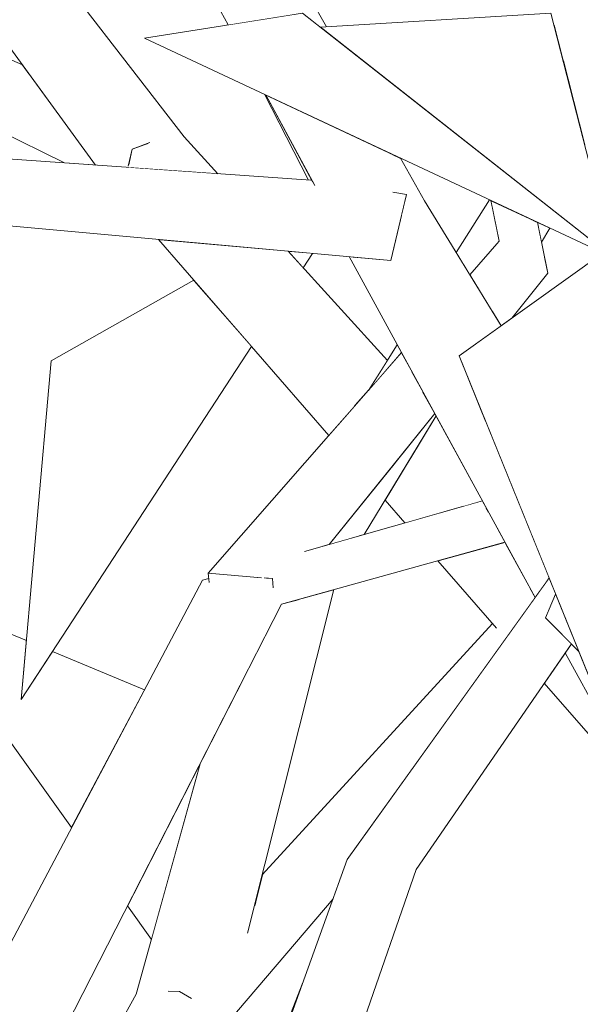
# Model space of a CAD drawing. Extents: x -289599 to -184549, y 66678 to 295474.
# Tile 302 of 656: x -263584 to -263534, y 71981 to 72069. Entities that reach past the tile are written whole.
import ezdxf

# ---------------------------------------------------------------- set-up
doc = ezdxf.new("R2010")
doc.units = 0
doc.header["$MEASUREMENT"] = 0
doc.linetypes.add('Wipeout_Contour', pattern=[1000, 0, -1000])
doc.layers.add('arch drzewa', color=8, linetype='Continuous')
doc.layers.add('arch drzewa_Nr_Pióra__4', color=8, linetype='Continuous', lineweight=9)

msp = doc.modelspace()

# ---------------------------------------------------------------- wipeouts: each hides what was drawn before it
at = {"color": 254, "linetype": 'Wipeout_Contour', "lineweight": 0, "ltscale": 1281790.423298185}
msp.add_wipeout([(-263547.109, 72087.128), (-263523.987, 72054.096), (-263523.851, 72054.583), (-263544.403, 72088.351)], dxfattribs=at).dxf.layer = 'arch drzewa'
at = {"color": 254, "linetype": 'Wipeout_Contour', "lineweight": 0, "ltscale": 1922809.353040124}
msp.add_wipeout([(-263562.347, 72062.684), (-263558.38, 72054.965), (-263558.184, 72054.951), (-263558.102, 72054.844), (-263557.943, 72054.701), (-263562.218, 72062.624)], dxfattribs=at).dxf.layer = 'arch drzewa'
at = {"color": 254, "linetype": 'Wipeout_Contour', "lineweight": 0, "ltscale": 961435.259137}
msp.add_wipeout([(-263574.784, 72056.127), (-263566.546, 72055.543), (-263569.553, 72058.852)], dxfattribs=at).dxf.layer = 'arch drzewa'
at = {"color": 254, "linetype": 'Wipeout_Contour', "lineweight": 0, "ltscale": 1602227.295379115}
msp.add_wipeout([(-263541.835, 72043.134), (-263541.062, 72041.873), (-263540.098, 72042.563), (-263536.841, 72046.601), (-263537.464, 72049.164)], dxfattribs=at).dxf.layer = 'arch drzewa'
at = {"color": 254, "linetype": 'Wipeout_Contour', "lineweight": 0, "ltscale": 961355.464758}
msp.add_wipeout([(-263558.879, 71982.828), (-263574.286, 71943.141), (-263572.774, 71944.414)], dxfattribs=at).dxf.layer = 'arch drzewa'

# ---------------------------------------------------------------- next in the draw order: wipeouts: each hides what was drawn before it
at = {"color": 254, "linetype": 'Wipeout_Contour', "lineweight": 0, "ltscale": 961518.610335}
msp.add_wipeout([(-263604.393, 72095.666), (-263569.553, 72058.852), (-263601.723, 72100.428)], dxfattribs=at).dxf.layer = 'arch drzewa'
at = {"color": 254, "linetype": 'Wipeout_Contour', "lineweight": 0, "ltscale": 961339.291783}
msp.add_wipeout([(-263542.042, 72043.472), (-263541.835, 72043.134), (-263537.464, 72049.164)], dxfattribs=at).dxf.layer = 'arch drzewa'
at = {"color": 254, "linetype": 'Wipeout_Contour', "lineweight": 0, "ltscale": 1281781.228974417}
msp.add_wipeout([(-263554.884, 71993.873), (-263564.74, 71951.173), (-263562.579, 71952.992), (-263548.695, 71992.986)], dxfattribs=at).dxf.layer = 'arch drzewa'

# ---------------------------------------------------------------- next in the draw order: wipeouts: each hides what was drawn before it
at = {"color": 254, "linetype": 'Wipeout_Contour', "lineweight": 0, "ltscale": 1282064.002455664}
msp.add_wipeout([(-263624.376, 72083.33), (-263627.165, 72081.892), (-263583.43, 72064.401), (-263584.1, 72065.32)], dxfattribs=at).dxf.layer = 'arch drzewa'
at = {"color": 254, "linetype": 'Wipeout_Contour', "lineweight": 0, "ltscale": 961450.569565}
msp.add_wipeout([(-263578.245, 72059.575), (-263574.246, 72057.751), (-263572.767, 72058.289)], dxfattribs=at).dxf.layer = 'arch drzewa'
at = {"color": 254, "linetype": 'Wipeout_Contour', "lineweight": 0, "ltscale": 1281790.398397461}
msp.add_wipeout([(-263543.58, 72045.982), (-263542.042, 72043.472), (-263537.464, 72049.164), (-263541.228, 72049.484)], dxfattribs=at).dxf.layer = 'arch drzewa'
at = {"color": 254, "linetype": 'Wipeout_Contour', "lineweight": 0, "ltscale": 1281747.390329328}
msp.add_wipeout([(-263548.695, 71992.986), (-263534.734, 72013.263), (-263537.048, 72015.615), (-263536.524, 72016.852)], dxfattribs=at).dxf.layer = 'arch drzewa'
at = {"color": 254, "linetype": 'Wipeout_Contour', "lineweight": 0, "ltscale": 1281796.159768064}
msp.add_wipeout([(-263554.884, 71993.873), (-263572.774, 71944.414), (-263567.654, 71948.721), (-263564.74, 71951.173)], dxfattribs=at).dxf.layer = 'arch drzewa'
at = {"color": 254, "linetype": 'Wipeout_Contour', "lineweight": 0, "ltscale": 1281674.488925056}
msp.add_wipeout([(-263551.277, 71958.253), (-263546.438, 71956.537), (-263512.364, 71980.81), (-263513.814, 71981.684)], dxfattribs=at).dxf.layer = 'arch drzewa'

# ---------------------------------------------------------------- next in the draw order: wipeouts: each hides what was drawn before it
at = {"color": 254, "linetype": 'Wipeout_Contour', "lineweight": 0, "ltscale": 1282013.93323942}
msp.add_wipeout([(-263583.43, 72064.401), (-263627.165, 72081.892), (-263580.734, 72060.71), (-263581.93, 72062.348)], dxfattribs=at).dxf.layer = 'arch drzewa'
at = {"color": 254, "linetype": 'Wipeout_Contour', "lineweight": 0, "ltscale": 961455.108328}
msp.add_wipeout([(-263578.245, 72059.575), (-263577.699, 72059.164), (-263574.246, 72057.751)], dxfattribs=at).dxf.layer = 'arch drzewa'
at = {"color": 254, "linetype": 'Wipeout_Contour', "lineweight": 0, "ltscale": 961334.414714}
msp.add_wipeout([(-263537.792, 72051.18), (-263537.944, 72051.251), (-263536.841, 72046.601)], dxfattribs=at).dxf.layer = 'arch drzewa'
at = {"color": 254, "linetype": 'Wipeout_Contour', "lineweight": 0, "ltscale": 961348.017293}
msp.add_wipeout([(-263541.228, 72049.484), (-263543.875, 72046.463), (-263543.58, 72045.982)], dxfattribs=at).dxf.layer = 'arch drzewa'
at = {"color": 254, "linetype": 'Wipeout_Contour', "lineweight": 0, "ltscale": 961392.91365}
msp.add_wipeout([(-263583.577, 71972.216), (-263560.814, 72016.847), (-263564.022, 72018.777)], dxfattribs=at).dxf.layer = 'arch drzewa'
at = {"color": 254, "linetype": 'Wipeout_Contour', "lineweight": 0, "ltscale": 1602198.277109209}
msp.add_wipeout([(-263554.884, 71993.873), (-263548.695, 71992.986), (-263536.524, 72016.852), (-263536.148, 72017.742), (-263536.736, 72019.196)], dxfattribs=at).dxf.layer = 'arch drzewa'
at = {"color": 254, "linetype": 'Wipeout_Contour', "lineweight": 0, "ltscale": 961247.306822}
msp.add_wipeout([(-263514.819, 71982.29), (-263551.277, 71958.253), (-263513.814, 71981.684)], dxfattribs=at).dxf.layer = 'arch drzewa'

# ---------------------------------------------------------------- next in the draw order: wipeouts: each hides what was drawn before it
at = {"color": 254, "linetype": 'Wipeout_Contour', "lineweight": 0, "ltscale": 1602596.237310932}
msp.add_wipeout([(-263627.165, 72081.892), (-263627.268, 72079.457), (-263627.259, 72079.452), (-263580.417, 72060.277), (-263580.734, 72060.71)], dxfattribs=at).dxf.layer = 'arch drzewa'
at = {"color": 254, "linetype": 'Wipeout_Contour', "lineweight": 0, "ltscale": 1281779.131784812}
msp.add_wipeout([(-263537.944, 72051.251), (-263537.96, 72051.258), (-263537.464, 72049.164), (-263536.841, 72046.601)], dxfattribs=at).dxf.layer = 'arch drzewa'
at = {"color": 254, "linetype": 'Wipeout_Contour', "lineweight": 0, "ltscale": 961343.195595}
msp.add_wipeout([(-263560.814, 72016.847), (-263540.711, 72022.4), (-263541.396, 72023.657)], dxfattribs=at).dxf.layer = 'arch drzewa'
at = {"color": 254, "linetype": 'Wipeout_Contour', "lineweight": 0, "ltscale": 961406.427665}
msp.add_wipeout([(-263564.022, 72018.777), (-263586.945, 71972.988), (-263583.577, 71972.216)], dxfattribs=at).dxf.layer = 'arch drzewa'
at = {"color": 254, "linetype": 'Wipeout_Contour', "lineweight": 0, "ltscale": 961291.179414}
msp.add_wipeout([(-263535.287, 72012.46), (-263537.166, 72009.731), (-263528.132, 71999.345)], dxfattribs=at).dxf.layer = 'arch drzewa'
at = {"color": 254, "linetype": 'Wipeout_Contour', "lineweight": 0, "ltscale": 1281687.127569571}
msp.add_wipeout([(-263552.977, 71961.071), (-263551.277, 71958.253), (-263514.819, 71982.29), (-263516.045, 71983.029)], dxfattribs=at).dxf.layer = 'arch drzewa'

# ---------------------------------------------------------------- next in the draw order: wipeouts: each hides what was drawn before it
at = {"color": 254, "linetype": 'Wipeout_Contour', "lineweight": 0, "ltscale": 1602491.415081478}
msp.add_wipeout([(-263627.268, 72079.455), (-263580.309, 72056.518), (-263577.528, 72056.321), (-263580.248, 72060.045), (-263580.417, 72060.277)], dxfattribs=at).dxf.layer = 'arch drzewa'
at = {"color": 254, "linetype": 'Wipeout_Contour', "lineweight": 0, "ltscale": 961336.269897}
msp.add_wipeout([(-263537.96, 72051.258), (-263538.191, 72051.367), (-263537.464, 72049.164)], dxfattribs=at).dxf.layer = 'arch drzewa'
at = {"color": 254, "linetype": 'Wipeout_Contour', "lineweight": 0, "ltscale": 961323.531417}
msp.add_wipeout([(-263540.711, 72022.4), (-263540.811, 72022.373), (-263540.581, 72022.162)], dxfattribs=at).dxf.layer = 'arch drzewa'
at = {"color": 254, "linetype": 'Wipeout_Contour', "lineweight": 0, "ltscale": 2243269.726652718}
msp.add_wipeout([(-263586.945, 71972.988), (-263564.022, 72018.777), (-263566.939, 72018.932), (-263567.318, 72018.836), (-263567.324, 72018.903), (-263567.329, 72018.953), (-263567.918, 72018.984)], dxfattribs=at).dxf.layer = 'arch drzewa'
at = {"color": 254, "linetype": 'Wipeout_Contour', "lineweight": 0, "ltscale": 2563422.73620597}
msp.add_wipeout([(-263535.287, 72012.46), (-263524.489, 71992.668), (-263522.428, 71994.472), (-263532.035, 72010.519), (-263532.195, 72010.682), (-263532.69, 72009.199), (-263534.056, 72012.574), (-263534.734, 72013.263)], dxfattribs=at).dxf.layer = 'arch drzewa'

# ---------------------------------------------------------------- next in the draw order: wipeouts: each hides what was drawn before it
at = {"color": 254, "linetype": 'Wipeout_Contour', "lineweight": 0, "ltscale": 3204914.97120807}
msp.add_wipeout([(-263585.18, 72111.415), (-263587.918, 72110.249), (-263559.663, 72069.855), (-263558.907, 72069.973), (-263557.296, 72068.705), (-263556.757, 72068.738), (-263581.656, 72112.917), (-263584.584, 72111.669), (-263584.596, 72111.503), (-263585.042, 72111.404)], dxfattribs=at).dxf.layer = 'arch drzewa'
at = {"color": 254, "linetype": 'Wipeout_Contour', "lineweight": 0, "ltscale": 961451.412495}
msp.add_wipeout([(-263574.566, 72056.302), (-263574.246, 72057.751), (-263577.699, 72059.164)], dxfattribs=at).dxf.layer = 'arch drzewa'
at = {"color": 254, "linetype": 'Wipeout_Contour', "lineweight": 0, "ltscale": 1281789.028882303}
msp.add_wipeout([(-263538.191, 72051.367), (-263541.979, 72053.141), (-263541.228, 72049.484), (-263537.464, 72049.164)], dxfattribs=at).dxf.layer = 'arch drzewa'
at = {"color": 254, "linetype": 'Wipeout_Contour', "lineweight": 0, "ltscale": 961350.369707}
msp.add_wipeout([(-263564.022, 72018.777), (-263542.194, 72025.118), (-263542.394, 72025.485)], dxfattribs=at).dxf.layer = 'arch drzewa'
at = {"color": 254, "linetype": 'Wipeout_Contour', "lineweight": 0, "ltscale": 961419.073927}
msp.add_wipeout([(-263567.918, 72018.984), (-263592.505, 71972.604), (-263586.945, 71972.988)], dxfattribs=at).dxf.layer = 'arch drzewa'

# ---------------------------------------------------------------- next in the draw order: wipeouts: each hides what was drawn before it
at = {"color": 254, "linetype": 'Wipeout_Contour', "lineweight": 0, "ltscale": 961457.09767}
msp.add_wipeout([(-263559.663, 72069.855), (-263587.918, 72110.249), (-263565.615, 72068.919)], dxfattribs=at).dxf.layer = 'arch drzewa'
at = {"color": 254, "linetype": 'Wipeout_Contour', "lineweight": 0, "ltscale": 961445.766783}
msp.add_wipeout([(-263572.767, 72058.289), (-263574.246, 72057.751), (-263574.566, 72056.302)], dxfattribs=at).dxf.layer = 'arch drzewa'
at = {"color": 254, "linetype": 'Wipeout_Contour', "lineweight": 0, "ltscale": 1281799.208744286}
msp.add_wipeout([(-263541.832, 72052.425), (-263544.386, 72047.296), (-263543.875, 72046.463), (-263541.228, 72049.484)], dxfattribs=at).dxf.layer = 'arch drzewa'
at = {"color": 254, "linetype": 'Wipeout_Contour', "lineweight": 0, "ltscale": 961334.395307}
msp.add_wipeout([(-263536.663, 72050.651), (-263537.792, 72051.18), (-263537.422, 72049.398)], dxfattribs=at).dxf.layer = 'arch drzewa'
at = {"color": 254, "linetype": 'Wipeout_Contour', "lineweight": 0, "ltscale": 961399.399759}
msp.add_wipeout([(-263567.346, 72019.146), (-263567.918, 72018.984), (-263567.329, 72018.953)], dxfattribs=at).dxf.layer = 'arch drzewa'
at = {"color": 254, "linetype": 'Wipeout_Contour', "lineweight": 0, "ltscale": 2563663.160144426}
msp.add_wipeout([(-263583.757, 71944.614), (-263566.091, 71978.361), (-263566.21, 71979.375), (-263566.404, 71979.381), (-263566.742, 71980.069), (-263566.394, 71980.939), (-263566.52, 71982.011), (-263583.749, 71945.784)], dxfattribs=at).dxf.layer = 'arch drzewa'

# ---------------------------------------------------------------- next in the draw order: linework, layer by layer
at = {"layer": 'arch drzewa_Nr_Pióra__4', "linetype": 'Continuous'}
msp.add_line((-263584.1, 72065.32), (-263624.376, 72083.33), dxfattribs=at)

# ---------------------------------------------------------------- next in the draw order: wipeouts: each hides what was drawn before it
at = {"color": 254, "linetype": 'Wipeout_Contour', "lineweight": 0, "ltscale": 1602253.541013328}
msp.add_wipeout([(-263545.102, 72048.466), (-263544.386, 72047.296), (-263541.832, 72052.425), (-263541.979, 72053.141), (-263542.095, 72053.196)], dxfattribs=at).dxf.layer = 'arch drzewa'
at = {"color": 254, "linetype": 'Wipeout_Contour', "lineweight": 0, "ltscale": 2563656.087186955}
msp.add_wipeout([(-263566.939, 72018.932), (-263564.022, 72018.777), (-263542.394, 72025.485), (-263542.738, 72026.115), (-263558.675, 72021.602), (-263561.189, 72019.667), (-263561.27, 72019.652), (-263562.818, 72019.237)], dxfattribs=at).dxf.layer = 'arch drzewa'
at = {"color": 254, "linetype": 'Wipeout_Contour', "lineweight": 0, "ltscale": 961383.575417}
msp.add_wipeout([(-263583.749, 71945.784), (-263566.52, 71982.011), (-263583.743, 71946.666)], dxfattribs=at).dxf.layer = 'arch drzewa'

# ---------------------------------------------------------------- next in the draw order: wipeouts: each hides what was drawn before it
at = {"color": 254, "linetype": 'Wipeout_Contour', "lineweight": 0, "ltscale": 1922678.047749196}
msp.add_wipeout([(-263523.987, 72054.096), (-263547.109, 72087.128), (-263536.865, 72069.956), (-263536.572, 72069.973), (-263536.345, 72069.084), (-263526.382, 72052.382)], dxfattribs=at).dxf.layer = 'arch drzewa'
at = {"color": 254, "linetype": 'Wipeout_Contour', "lineweight": 0, "ltscale": 1281814.6984815}
msp.add_wipeout([(-263557.122, 72022.041), (-263556.505, 72022.216), (-263547.025, 72033.973), (-263547.647, 72035.114)], dxfattribs=at).dxf.layer = 'arch drzewa'
at = {"color": 254, "linetype": 'Wipeout_Contour', "lineweight": 0, "ltscale": 961381.328434}
msp.add_wipeout([(-263561.369, 72019.444), (-263561.618, 72019.135), (-263561.558, 72018.475)], dxfattribs=at).dxf.layer = 'arch drzewa'
at = {"color": 254, "linetype": 'Wipeout_Contour', "lineweight": 0, "ltscale": 2243226.465630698}
msp.add_wipeout([(-263583.707, 71952.189), (-263583.743, 71946.666), (-263566.52, 71982.011), (-263568.475, 71981.95), (-263568.985, 71981.416), (-263570.537, 71981.886), (-263573.871, 71981.782)], dxfattribs=at).dxf.layer = 'arch drzewa'

# ---------------------------------------------------------------- next in the draw order: wipeouts: each hides what was drawn before it
at = {"color": 254, "linetype": 'Wipeout_Contour', "lineweight": 0, "ltscale": 1281765.165692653}
msp.add_wipeout([(-263526.382, 72052.382), (-263536.345, 72069.084), (-263535.52, 72065.858), (-263526.535, 72052.272)], dxfattribs=at).dxf.layer = 'arch drzewa'
at = {"color": 254, "linetype": 'Wipeout_Contour', "lineweight": 0, "ltscale": 1602278.438011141}
msp.add_wipeout([(-263561.189, 72019.667), (-263558.675, 72021.602), (-263557.122, 72022.041), (-263547.647, 72035.114), (-263548.099, 72035.942)], dxfattribs=at).dxf.layer = 'arch drzewa'
at = {"color": 254, "linetype": 'Wipeout_Contour', "lineweight": 0, "ltscale": 961396.491667}
msp.add_wipeout([(-263583.707, 71952.189), (-263573.871, 71981.782), (-263583.63, 71964.07)], dxfattribs=at).dxf.layer = 'arch drzewa'

# ---------------------------------------------------------------- next in the draw order: wipeouts: each hides what was drawn before it
at = {"color": 254, "linetype": 'Wipeout_Contour', "lineweight": 0, "ltscale": 1281761.852267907}
msp.add_wipeout([(-263526.535, 72052.272), (-263535.52, 72065.858), (-263533.585, 72058.288), (-263529.199, 72050.365)], dxfattribs=at).dxf.layer = 'arch drzewa'
at = {"color": 254, "linetype": 'Wipeout_Contour', "lineweight": 0, "ltscale": 961382.017057}
msp.add_wipeout([(-263561.618, 72019.135), (-263561.369, 72019.444), (-263561.424, 72019.423)], dxfattribs=at).dxf.layer = 'arch drzewa'

# ---------------------------------------------------------------- next in the draw order: wipeouts: each hides what was drawn before it
at = {"color": 254, "linetype": 'Wipeout_Contour', "lineweight": 0, "ltscale": 1281825.549107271}
msp.add_wipeout([(-263561.27, 72019.652), (-263561.189, 72019.667), (-263548.099, 72035.942), (-263549.097, 72037.771)], dxfattribs=at).dxf.layer = 'arch drzewa'

# ---------------------------------------------------------------- next in the draw order: wipeouts: each hides what was drawn before it
at = {"color": 254, "linetype": 'Wipeout_Contour', "lineweight": 0, "ltscale": 1602296.092889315}
msp.add_wipeout([(-263550.016, 72039.455), (-263567.389, 72019.626), (-263562.818, 72019.237), (-263561.27, 72019.652), (-263549.097, 72037.771)], dxfattribs=at).dxf.layer = 'arch drzewa'

# ---------------------------------------------------------------- next in the draw order: wipeouts: each hides what was drawn before it
at = {"color": 254, "linetype": 'Wipeout_Contour', "lineweight": 0, "ltscale": 961366.348712}
msp.add_wipeout([(-263552.989, 72036.061), (-263550.016, 72039.455), (-263550.392, 72040.145)], dxfattribs=at).dxf.layer = 'arch drzewa'
at = {"color": 254, "linetype": 'Wipeout_Contour', "lineweight": 0, "ltscale": 1602260.360377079}
msp.add_wipeout([(-263550.336, 72029.867), (-263553.844, 72022.97), (-263553.368, 72023.105), (-263546.908, 72033.758), (-263547.025, 72033.973)], dxfattribs=at).dxf.layer = 'arch drzewa'
at = {"color": 254, "linetype": 'Wipeout_Contour', "lineweight": 0, "ltscale": 1281859.066812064}
msp.add_wipeout([(-263567.389, 72019.626), (-263567.318, 72018.836), (-263566.939, 72018.932), (-263562.818, 72019.237)], dxfattribs=at).dxf.layer = 'arch drzewa'
at = {"color": 254, "linetype": 'Wipeout_Contour', "lineweight": 0, "ltscale": 961382.542301}
msp.add_wipeout([(-263561.424, 72019.423), (-263562.199, 72019.184), (-263561.618, 72019.135)], dxfattribs=at).dxf.layer = 'arch drzewa'

# ---------------------------------------------------------------- next in the draw order: wipeouts: each hides what was drawn before it
at = {"color": 254, "linetype": 'Wipeout_Contour', "lineweight": 0, "ltscale": 1602313.407981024}
msp.add_wipeout([(-263570.502, 72049.508), (-263554.234, 72034.64), (-263552.989, 72036.061), (-263551.281, 72038.747), (-263560.219, 72048.581)], dxfattribs=at).dxf.layer = 'arch drzewa'
at = {"color": 254, "linetype": 'Wipeout_Contour', "lineweight": 0, "ltscale": 1281790.953315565}
msp.add_wipeout([(-263546.908, 72033.758), (-263549.176, 72030.017), (-263544.393, 72025.646), (-263542.738, 72026.115)], dxfattribs=at).dxf.layer = 'arch drzewa'
at = {"color": 254, "linetype": 'Wipeout_Contour', "lineweight": 0, "ltscale": 961362.722148}
msp.add_wipeout([(-263550.336, 72029.867), (-263556.505, 72022.216), (-263553.844, 72022.97)], dxfattribs=at).dxf.layer = 'arch drzewa'
at = {"color": 254, "linetype": 'Wipeout_Contour', "lineweight": 0, "ltscale": 961382.777222}
msp.add_wipeout([(-263562.199, 72019.184), (-263561.558, 72018.475), (-263561.618, 72019.135)], dxfattribs=at).dxf.layer = 'arch drzewa'

# ---------------------------------------------------------------- next in the draw order: linework, layer by layer
at = {"layer": 'arch drzewa_Nr_Pióra__4', "linetype": 'Continuous'}
msp.add_line((-263561.618, 72019.135), (-263562.35, 72019.197), dxfattribs=at)

# ---------------------------------------------------------------- next in the draw order: wipeouts: each hides what was drawn before it
at = {"color": 254, "linetype": 'Wipeout_Contour', "lineweight": 0, "ltscale": 1281871.163730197}
msp.add_wipeout([(-263571.874, 72049.632), (-263556.542, 72032.006), (-263554.234, 72034.64), (-263570.502, 72049.508)], dxfattribs=at).dxf.layer = 'arch drzewa'
at = {"color": 254, "linetype": 'Wipeout_Contour', "lineweight": 0, "ltscale": 1281799.277155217}
msp.add_wipeout([(-263549.176, 72030.017), (-263551.491, 72026.2), (-263549.702, 72024.143), (-263544.393, 72025.646)], dxfattribs=at).dxf.layer = 'arch drzewa'
at = {"color": 254, "linetype": 'Wipeout_Contour', "lineweight": 0, "ltscale": 1281823.05069554}
msp.add_wipeout([(-263564.819, 71985.62), (-263563.793, 71987.503), (-263556.09, 72018.152), (-263559.274, 72017.272)], dxfattribs=at).dxf.layer = 'arch drzewa'

# ---------------------------------------------------------------- next in the draw order: wipeouts: each hides what was drawn before it
at = {"color": 254, "linetype": 'Wipeout_Contour', "lineweight": 0, "ltscale": 1281824.380195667}
msp.add_wipeout([(-263566.52, 71982.011), (-263566.394, 71980.939), (-263564.819, 71985.62), (-263559.274, 72017.272)], dxfattribs=at).dxf.layer = 'arch drzewa'

# ---------------------------------------------------------------- next in the draw order: wipeouts: each hides what was drawn before it
at = {"color": 254, "linetype": 'Wipeout_Contour', "lineweight": 0, "ltscale": 1281834.600462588}
msp.add_wipeout([(-263564.146, 72010.314), (-263566.52, 71982.011), (-263559.28, 72017.271), (-263560.814, 72016.847)], dxfattribs=at).dxf.layer = 'arch drzewa'

# ---------------------------------------------------------------- next in the draw order: wipeouts: each hides what was drawn before it
at = {"color": 254, "linetype": 'Wipeout_Contour', "lineweight": 0, "ltscale": 2884138.660864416}
msp.add_wipeout([(-263568.135, 72002.492), (-263573.871, 71981.782), (-263570.537, 71981.886), (-263570.909, 71982.035), (-263568.934, 71983.212), (-263568.813, 71983.319), (-263568.475, 71981.95), (-263566.52, 71982.011), (-263564.146, 72010.314)], dxfattribs=at).dxf.layer = 'arch drzewa'

# ---------------------------------------------------------------- next in the draw order: linework, layer by layer
at = {"layer": 'arch drzewa_Nr_Pióra__4', "linetype": 'Continuous'}
msp.add_line((-263583.63, 71964.07), (-263573.871, 71981.782), dxfattribs=at)

# ---------------------------------------------------------------- next in the draw order: wipeouts: each hides what was drawn before it
at = {"color": 254, "linetype": 'Wipeout_Contour', "lineweight": 0, "ltscale": 1602225.93420673}
msp.add_wipeout([(-263538.251, 72017.892), (-263565.554, 71979.355), (-263556.156, 71990.357), (-263554.884, 71993.873), (-263538, 72017.432)], dxfattribs=at).dxf.layer = 'arch drzewa'
at = {"color": 254, "linetype": 'Wipeout_Contour', "lineweight": 0, "ltscale": 1281835.046417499}
msp.add_wipeout([(-263569.967, 71982.006), (-263568.985, 71981.416), (-263568.475, 71981.95), (-263568.813, 71983.319)], dxfattribs=at).dxf.layer = 'arch drzewa'

# ---------------------------------------------------------------- next in the draw order: wipeouts: each hides what was drawn before it
at = {"color": 254, "linetype": 'Wipeout_Contour', "lineweight": 0, "ltscale": 2563605.103885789}
msp.add_wipeout([(-263566.742, 71980.069), (-263565.554, 71979.355), (-263538.251, 72017.892), (-263538.32, 72018.019), (-263563.255, 71989.644), (-263563.793, 71987.503), (-263564.819, 71985.62), (-263566.394, 71980.939)], dxfattribs=at).dxf.layer = 'arch drzewa'
at = {"color": 254, "linetype": 'Wipeout_Contour', "lineweight": 0, "ltscale": 961377.552906}
msp.add_wipeout([(-263569.967, 71982.006), (-263568.813, 71983.319), (-263568.934, 71983.212)], dxfattribs=at).dxf.layer = 'arch drzewa'

# ---------------------------------------------------------------- next in the draw order: wipeouts: each hides what was drawn before it
at = {"color": 254, "linetype": 'Wipeout_Contour', "lineweight": 0, "ltscale": 1922666.85906583}
msp.add_wipeout([(-263563.184, 71989.927), (-263563.255, 71989.644), (-263538.32, 72018.019), (-263538.434, 72018.228), (-263541.484, 72014.696), (-263541.731, 72014.979)], dxfattribs=at).dxf.layer = 'arch drzewa'
at = {"color": 254, "linetype": 'Wipeout_Contour', "lineweight": 0, "ltscale": 961378.637759}
msp.add_wipeout([(-263568.934, 71983.212), (-263570.909, 71982.035), (-263569.967, 71982.006)], dxfattribs=at).dxf.layer = 'arch drzewa'

# ---------------------------------------------------------------- next in the draw order: linework, layer by layer
at = {"layer": 'arch drzewa_Nr_Pióra__4', "linetype": 'Continuous'}
msp.add_line((-263561.543, 72018.303), (-263561.618, 72019.135), dxfattribs=at)

# ---------------------------------------------------------------- next in the draw order: wipeouts: each hides what was drawn before it
at = {"color": 254, "linetype": 'Wipeout_Contour', "lineweight": 0, "ltscale": 1281790.709637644}
msp.add_wipeout([(-263562.534, 71992.514), (-263563.184, 71989.927), (-263541.731, 72014.979), (-263541.837, 72015.101)], dxfattribs=at).dxf.layer = 'arch drzewa'
at = {"color": 254, "linetype": 'Wipeout_Contour', "lineweight": 0, "ltscale": 1281838.293631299}
msp.add_wipeout([(-263570.909, 71982.035), (-263570.537, 71981.886), (-263568.985, 71981.416), (-263569.967, 71982.006)], dxfattribs=at).dxf.layer = 'arch drzewa'

# ---------------------------------------------------------------- next in the draw order: linework, layer by layer
at = {"layer": 'arch drzewa_Nr_Pióra__4', "linetype": 'Continuous'}
for p, q in [((-263562.579, 71952.992), (-263548.695, 71992.986)), ((-263565.554, 71979.355), (-263556.156, 71990.357)), ((-263574.286, 71943.141), (-263558.879, 71982.828)), ((-263569.967, 71982.006), (-263570.986, 71982.037)), ((-263568.911, 71981.372), (-263569.967, 71982.006))]:
    msp.add_line(p, q, dxfattribs=at)

# ---------------------------------------------------------------- next in the draw order: wipeouts: each hides what was drawn before it
at = {"color": 254, "linetype": 'Wipeout_Contour', "lineweight": 0, "ltscale": 1281906.452450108}
msp.add_wipeout([(-263584.222, 72008.264), (-263563.489, 72039.993), (-263568.699, 72045.982), (-263581.513, 72038.727)], dxfattribs=at).dxf.layer = 'arch drzewa'
at = {"color": 254, "linetype": 'Wipeout_Contour', "lineweight": 0, "ltscale": 1602207.665304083}
msp.add_wipeout([(-263546.738, 72020.735), (-263541.484, 72014.696), (-263538.434, 72018.228), (-263540.581, 72022.162), (-263540.811, 72022.373)], dxfattribs=at).dxf.layer = 'arch drzewa'

# ---------------------------------------------------------------- next in the draw order: linework, layer by layer
at = {"layer": 'arch drzewa_Nr_Pióra__4', "linetype": 'Continuous'}
for p, q in [((-263581.513, 72038.727), (-263568.699, 72045.982)), ((-263567.389, 72019.626), (-263567.313, 72018.781)), ((-263562.6, 72019.218), (-263567.389, 72019.626)), ((-263567.918, 72018.984), (-263567.346, 72019.146)), ((-263563.852, 71987.27), (-263556.09, 72018.152))]:
    msp.add_line(p, q, dxfattribs=at)

# ---------------------------------------------------------------- next in the draw order: wipeouts: each hides what was drawn before it
at = {"color": 254, "linetype": 'Wipeout_Contour', "lineweight": 0, "ltscale": 1281795.095387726}
msp.add_wipeout([(-263554.513, 72048.067), (-263537.005, 72018.821), (-263536.958, 72018.886), (-263554.313, 72048.049)], dxfattribs=at).dxf.layer = 'arch drzewa'
at = {"color": 254, "linetype": 'Wipeout_Contour', "lineweight": 0, "ltscale": 1922874.023655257}
msp.add_wipeout([(-263583.751, 72013.562), (-263595.118, 72018.306), (-263579.702, 71996.756), (-263573.141, 72009.132), (-263581.402, 72012.581), (-263584.222, 72008.264)], dxfattribs=at).dxf.layer = 'arch drzewa'

# ---------------------------------------------------------------- next in the draw order: linework, layer by layer
at = {"layer": 'arch drzewa_Nr_Pióra__4', "linetype": 'Continuous'}
for p, q in [((-263563.489, 72039.993), (-263584.222, 72008.264)), ((-263584.222, 72008.264), (-263581.513, 72038.727)), ((-263583.751, 72013.562), (-263595.118, 72018.306)), ((-263595.118, 72018.306), (-263579.702, 71996.756)), ((-263573.141, 72009.132), (-263581.402, 72012.581))]:
    msp.add_line(p, q, dxfattribs=at)

# ---------------------------------------------------------------- next in the draw order: wipeouts: each hides what was drawn before it
at = {"color": 254, "linetype": 'Wipeout_Contour', "lineweight": 0, "ltscale": 1281796.111901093}
msp.add_wipeout([(-263554.725, 72048.086), (-263538, 72017.432), (-263537.005, 72018.821), (-263554.513, 72048.067)], dxfattribs=at).dxf.layer = 'arch drzewa'
at = {"color": 254, "linetype": 'Wipeout_Contour', "lineweight": 0, "ltscale": 961391.702486}
msp.add_wipeout([(-263568.135, 72002.492), (-263574.657, 71989.704), (-263572.508, 71986.701)], dxfattribs=at).dxf.layer = 'arch drzewa'

# ---------------------------------------------------------------- next in the draw order: linework, layer by layer
at = {"layer": 'arch drzewa_Nr_Pióra__4', "linetype": 'Continuous'}
for p, q in [((-263592.505, 71972.604), (-263567.918, 72018.984)), ((-263583.577, 71972.216), (-263560.814, 72016.847)), ((-263573.871, 71981.782), (-263568.135, 72002.492)), ((-263572.774, 71944.414), (-263554.884, 71993.873)), ((-263574.657, 71989.704), (-263572.508, 71986.701))]:
    msp.add_line(p, q, dxfattribs=at)

# ---------------------------------------------------------------- next in the draw order: wipeouts: each hides what was drawn before it
at = {"color": 254, "linetype": 'Wipeout_Contour', "lineweight": 0, "ltscale": 2243172.880734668}
msp.add_wipeout([(-263550.985, 72047.749), (-263554.158, 72048.035), (-263542.404, 72033.201), (-263544.823, 72039.18), (-263541.062, 72041.873), (-263547.94, 72053.096), (-263550.016, 72051.779)], dxfattribs=at).dxf.layer = 'arch drzewa'

# ---------------------------------------------------------------- next in the draw order: wipeouts: each hides what was drawn before it
at = {"color": 254, "linetype": 'Wipeout_Contour', "lineweight": 0, "ltscale": 961374.301345}
msp.add_wipeout([(-263550.114, 72056.953), (-263550.893, 72057.318), (-263547.94, 72053.096)], dxfattribs=at).dxf.layer = 'arch drzewa'
at = {"color": 254, "linetype": 'Wipeout_Contour', "lineweight": 0, "ltscale": 1602240.254206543}
msp.add_wipeout([(-263554.158, 72048.035), (-263554.313, 72048.049), (-263536.958, 72018.886), (-263536.736, 72019.196), (-263542.404, 72033.201)], dxfattribs=at).dxf.layer = 'arch drzewa'

# ---------------------------------------------------------------- next in the draw order: linework, layer by layer
at = {"layer": 'arch drzewa_Nr_Pióra__4', "linetype": 'Continuous'}
for p, q in [((-263552.989, 72036.061), (-263550.392, 72040.145)), ((-263567.389, 72019.626), (-263550.016, 72039.455)), ((-263556.505, 72022.216), (-263547.025, 72033.973)), ((-263553.368, 72023.105), (-263546.908, 72033.758)), ((-263549.702, 72024.143), (-263551.491, 72026.2))]:
    msp.add_line(p, q, dxfattribs=at)

# ---------------------------------------------------------------- next in the draw order: wipeouts: each hides what was drawn before it
at = {"color": 254, "linetype": 'Wipeout_Contour', "lineweight": 0, "ltscale": 2243227.819846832}
msp.add_wipeout([(-263550.893, 72057.318), (-263562.218, 72062.624), (-263557.823, 72054.478), (-263550.704, 72053.874), (-263549.564, 72053.658), (-263550.016, 72051.779), (-263547.94, 72053.096)], dxfattribs=at).dxf.layer = 'arch drzewa'
at = {"color": 254, "linetype": 'Wipeout_Contour', "lineweight": 0, "ltscale": 1281738.094808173}
msp.add_wipeout([(-263515.736, 72060.003), (-263544.823, 72039.18), (-263532.69, 72009.199), (-263527.114, 72039.18)], dxfattribs=at).dxf.layer = 'arch drzewa'

# ---------------------------------------------------------------- next in the draw order: linework, layer by layer
at = {"layer": 'arch drzewa_Nr_Pióra__4', "linetype": 'Continuous'}
for p, q in [((-263540.098, 72042.563), (-263536.841, 72046.601)), ((-263558.727, 72021.587), (-263542.738, 72026.115)), ((-263560.814, 72016.847), (-263540.711, 72022.4)), ((-263541.473, 72014.682), (-263546.738, 72020.735)), ((-263562.534, 71992.514), (-263541.837, 72015.101)), ((-263528.132, 71999.345), (-263537.166, 72009.731))]:
    msp.add_line(p, q, dxfattribs=at)

# ---------------------------------------------------------------- next in the draw order: wipeouts: each hides what was drawn before it
at = {"color": 254, "linetype": 'Wipeout_Contour', "lineweight": 0, "ltscale": 1281933.51685668}
msp.add_wipeout([(-263558.184, 72054.951), (-263594.397, 72057.516), (-263592.15, 72056.019), (-263558.102, 72054.844)], dxfattribs=at).dxf.layer = 'arch drzewa'
at = {"color": 254, "linetype": 'Wipeout_Contour', "lineweight": 0, "ltscale": 961303.729611}
msp.add_wipeout([(-263536.148, 72017.742), (-263537.048, 72015.615), (-263534.056, 72012.574)], dxfattribs=at).dxf.layer = 'arch drzewa'

# ---------------------------------------------------------------- next in the draw order: linework, layer by layer
at = {"layer": 'arch drzewa_Nr_Pióra__4', "linetype": 'Continuous'}
for p, q in [((-263580.309, 72056.518), (-263627.256, 72079.449)), ((-263532.69, 72009.199), (-263544.823, 72039.18)), ((-263554.884, 71993.873), (-263536.736, 72019.196)), ((-263537.048, 72015.615), (-263536.148, 72017.742)), ((-263534.056, 72012.574), (-263537.048, 72015.615)), ((-263548.695, 71992.986), (-263534.734, 72013.263)), ((-263524.489, 71992.668), (-263535.287, 72012.46))]:
    msp.add_line(p, q, dxfattribs=at)

# ---------------------------------------------------------------- next in the draw order: wipeouts: each hides what was drawn before it
at = {"color": 254, "linetype": 'Wipeout_Contour', "lineweight": 0, "ltscale": 1922814.514985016}
msp.add_wipeout([(-263592.15, 72056.019), (-263549.564, 72053.658), (-263550.704, 72053.874), (-263557.823, 72054.478), (-263557.943, 72054.701), (-263558.102, 72054.844)], dxfattribs=at).dxf.layer = 'arch drzewa'

# ---------------------------------------------------------------- next in the draw order: wipeouts: each hides what was drawn before it
at = {"color": 254, "linetype": 'Wipeout_Contour', "lineweight": 0, "ltscale": 961456.54415}
msp.add_wipeout([(-263592.15, 72056.019), (-263594.023, 72051.628), (-263549.564, 72053.658)], dxfattribs=at).dxf.layer = 'arch drzewa'

# ---------------------------------------------------------------- next in the draw order: linework, layer by layer
at = {"layer": 'arch drzewa_Nr_Pióra__4', "linetype": 'Continuous'}
for p, q in [((-263577.528, 72056.321), (-263605.205, 72094.217)), ((-263574.246, 72057.751), (-263574.582, 72056.232))]:
    msp.add_line(p, q, dxfattribs=at)

# ---------------------------------------------------------------- next in the draw order: wipeouts: each hides what was drawn before it
at = {"color": 254, "linetype": 'Wipeout_Contour', "lineweight": 0, "ltscale": 961415.559166}
msp.add_wipeout([(-263549.564, 72053.658), (-263594.023, 72051.628), (-263550.985, 72047.749)], dxfattribs=at).dxf.layer = 'arch drzewa'

# ---------------------------------------------------------------- next in the draw order: wipeouts: each hides what was drawn before it
at = {"color": 254, "linetype": 'Wipeout_Contour', "lineweight": 0, "ltscale": 961396.096951}
msp.add_wipeout([(-263560.219, 72048.581), (-263558.856, 72047.082), (-263558.007, 72048.382)], dxfattribs=at).dxf.layer = 'arch drzewa'

# ---------------------------------------------------------------- next in the draw order: wipeouts: each hides what was drawn before it
at = {"color": 254, "linetype": 'Wipeout_Contour', "lineweight": 0, "ltscale": 1281832.891166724}
msp.add_wipeout([(-263558.907, 72069.973), (-263573.131, 72067.736), (-263531.91, 72048.424), (-263531.706, 72048.57)], dxfattribs=at).dxf.layer = 'arch drzewa'

# ---------------------------------------------------------------- next in the draw order: linework, layer by layer
at = {"layer": 'arch drzewa_Nr_Pióra__4', "linetype": 'Continuous'}
for p, q in [((-263565.615, 72068.919), (-263587.918, 72110.249)), ((-263569.553, 72058.852), (-263601.723, 72100.428)), ((-263558.907, 72069.973), (-263573.131, 72067.736)), ((-263573.069, 72067.74), (-263573.131, 72067.736)), ((-263558.38, 72054.965), (-263562.347, 72062.684)), ((-263557.818, 72054.469), (-263562.218, 72062.624)), ((-263572.638, 72058.336), (-263574.246, 72057.751)), ((-263566.546, 72055.543), (-263569.553, 72058.852)), ((-263558.178, 72054.95), (-263594.397, 72057.516)), ((-263558.007, 72048.382), (-263558.856, 72047.082)), ((-263538, 72017.432), (-263554.725, 72048.086))]:
    msp.add_line(p, q, dxfattribs=at)

# ---------------------------------------------------------------- next in the draw order: wipeouts: each hides what was drawn before it
at = {"color": 254, "linetype": 'Wipeout_Contour', "lineweight": 0, "ltscale": 1281796.025550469}
msp.add_wipeout([(-263536.572, 72069.973), (-263557.296, 72068.705), (-263531.706, 72048.57), (-263531.194, 72048.937)], dxfattribs=at).dxf.layer = 'arch drzewa'

# ---------------------------------------------------------------- next in the draw order: linework, layer by layer
at = {"layer": 'arch drzewa_Nr_Pióra__4', "linetype": 'Continuous'}
for p, q in [((-263556.757, 72068.738), (-263581.656, 72112.917)), ((-263531.706, 72048.57), (-263558.907, 72069.973)), ((-263536.572, 72069.973), (-263557.296, 72068.705)), ((-263531.194, 72048.937), (-263536.572, 72069.973)), ((-263573.131, 72067.736), (-263531.91, 72048.424)), ((-263544.823, 72039.18), (-263515.736, 72060.003)), ((-263547.94, 72053.096), (-263550.114, 72056.953)), ((-263550.793, 72053.89), (-263549.564, 72053.658)), ((-263549.564, 72053.658), (-263550.985, 72047.749)), ((-263541.062, 72041.873), (-263547.94, 72053.096)), ((-263545.102, 72048.466), (-263542.095, 72053.196)), ((-263541.228, 72049.484), (-263541.979, 72053.141)), ((-263550.985, 72047.749), (-263594.023, 72051.628)), ((-263536.841, 72046.601), (-263537.792, 72051.18)), ((-263537.422, 72049.398), (-263536.663, 72050.651)), ((-263556.542, 72032.006), (-263571.874, 72049.632)), ((-263543.875, 72046.463), (-263541.228, 72049.484)), ((-263551.281, 72038.747), (-263560.219, 72048.581))]:
    msp.add_line(p, q, dxfattribs=at)

doc.saveas('drawing.dxf')
